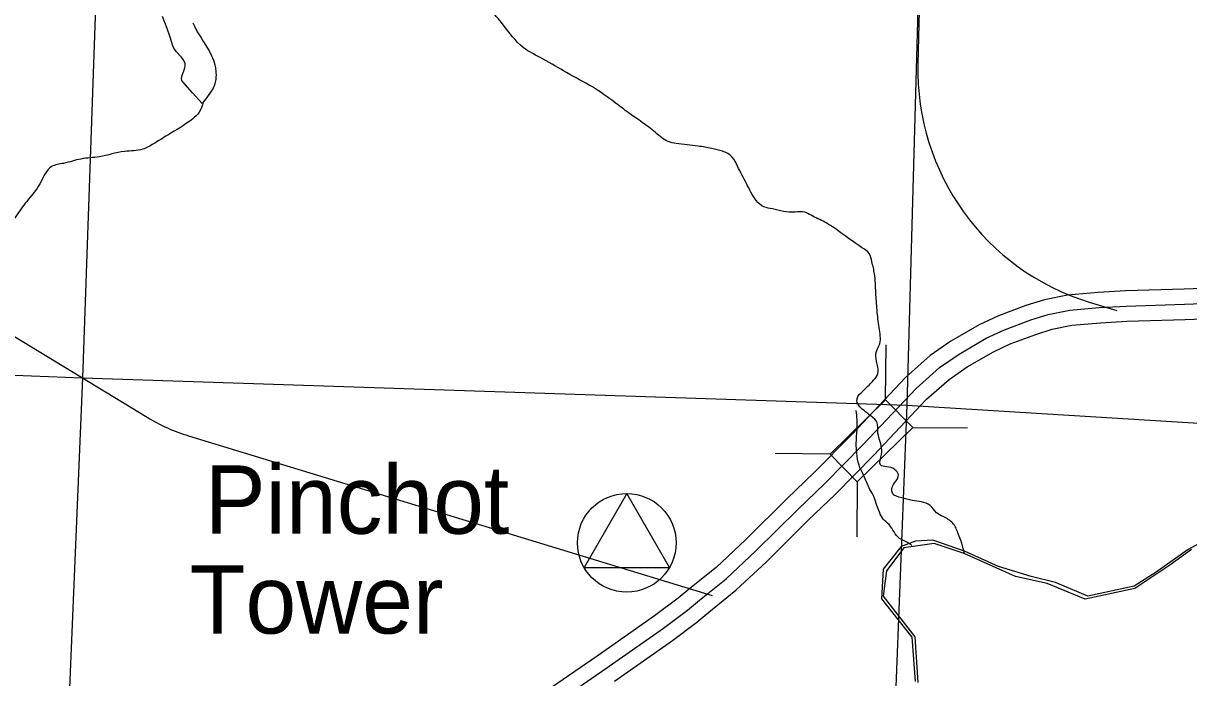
# Model space of a CAD drawing. Extents: x 1219626 to 1426462, y 456797 to 752399.
# Drawn here: x 1302655 to 1310335, y 541884 to 546194 of the extents above; entities that cross this region are included whole.
import ezdxf

# ---------------------------------------------------------------- set-up
doc = ezdxf.new("R2010")
doc.units = 0
for name, color, linetype in [('Bridges', 7, 'Continuous'), ('Culture', 7, 'Continuous'), ('Culture Text', 7, 'Continuous'), ('Lakes and Ponds', 7, 'Continuous'), ('Narrow River Creek and Branch and Slough', 7, 'Continuous'), ('Section Lines', 7, 'Continuous'), ('State Route Divided Highway Outline and Fill', 7, 'Continuous'), ('State Routes Highway Center Lines', 7, 'Continuous'), ('Uninventoried Roads and Features', 7, 'Continuous')]:
    doc.layers.add(name, color=color, linetype=linetype)

msp = doc.modelspace()

# ---------------------------------------------------------------- linework, layer by layer
at = {"layer": 'Bridges'}
for p, q in [((1308336.8, 543715.3), (1308340.3, 544077.4)), ((1308516, 543532.5), (1308878, 543529)), ((1307971.2, 543356.9), (1307609.2, 543360.4)), ((1308150.5, 543174.1), (1308146.9, 542812.1))]:
    msp.add_line(p, q, dxfattribs=at)
msp.add_lwpolyline([(1307971.2, 543356.9), (1308336.8, 543715.3), (1308516, 543532.5), (1308150.5, 543174.1)], close=True, dxfattribs=at)
at = {"layer": 'Culture'}
msp.add_lwpolyline([(1306350.8, 542610.8), (1306913, 542610.4), (1306631.8, 543097.5)], close=True, dxfattribs=at)
msp.add_circle((1306631.8, 542772.5), 325, dxfattribs=at)
at = {"layer": 'Lakes and Ponds'}
for points in [[(1303833.7, 545666.9), (1303769.8, 545737.4), (1303705.9, 545807.8), (1303699.7, 545818.3), (1303697.9, 545830.2), (1303698.6, 545838.7), (1303701.5, 545850.6), (1303719.8, 545900.8), (1303722.7, 545914.7), (1303722.2, 545929.6), (1303719.8, 545936.9), (1303708.8, 545955.4), (1303694.9, 545972.8), (1303664.5, 546006.7), (1303647.4, 546030.9), (1303640.4, 546046.1), (1303621.8, 546102.7), (1303602.6, 546159.3), (1303571.3, 546240)], [(1303772.1, 546198.2), (1303784.9, 546170.2), (1303799.3, 546143.1), (1303809.6, 546125.4), (1303823.9, 546102.3), (1303843.4, 546071.9), (1303868.8, 546031.5), (1303882.2, 546008.2), (1303896.1, 545981.1), (1303902.7, 545966.4), (1303908.9, 545950.4), (1303913.5, 545936.3), (1303917.4, 545921.6), (1303919.6, 545911.4), (1303922, 545897.6), (1303924.1, 545878.7), (1303924.8, 545867.9), (1303925, 545855.4), (1303924.5, 545841.2), (1303922.9, 545825.1), (1303919.8, 545807.1), (1303917.5, 545797.7), (1303914.5, 545787.9), (1303910.7, 545777.8), (1303906.1, 545767.4), (1303900.2, 545756.9), (1303893.1, 545746.2), (1303863.4, 545706.6), (1303833.7, 545666.9)], [(1310353.9, 542729.1), (1310210.6, 542626.2), (1309979, 542471.7), (1309651.9, 542401.9), (1309403.1, 542504.9), (1309192.6, 542551.6), (1308855.6, 542702.3), (1308657.7, 542769), (1308457.1, 542739.9), (1308342.7, 542588.6), (1308322.3, 542420.8), (1308530.5, 542153.2), (1308550.3, 541851.8)]]:
    msp.add_lwpolyline(points, dxfattribs=at)
at = {"layer": 'Narrow River Creek and Branch and Slough'}
for points in [[(1308858, 542701.2), (1308839.6, 542770.5), (1308814, 542838.7), (1308779.9, 542902.6), (1308716, 542945.3), (1308673.4, 542970.8), (1308630.8, 543017.7), (1308511.6, 543051.8), (1308443.4, 543068.9), (1308383.8, 543098.7), (1308379.5, 543128.5), (1308396.6, 543166.9), (1308422.1, 543222.3), (1308396.6, 543256.4), (1308345.4, 543273.5), (1308302.8, 543286.2), (1308307.1, 543337.4), (1308311.4, 543397.1), (1308285.8, 543507.9), (1308281.5, 543563.3), (1308243.2, 543605.9), (1308183.6, 543652.8), (1308162.3, 543674.1), (1308149.5, 543721), (1308187.8, 543772.1), (1308251.7, 543836.1), (1308281.5, 543874.4), (1308285.8, 543929.8), (1308277.3, 543968.2), (1308277.3, 544032.1), (1308298.6, 544083.3), (1308294.3, 544189.8), (1308281.5, 544304.9), (1308273, 544420), (1308264.5, 544543.6), (1308247.5, 544624.6), (1308230.4, 544675.7), (1308179.3, 544718.3), (1308034.5, 544820.6), (1307936.5, 544884.6), (1307847, 544929.6), (1307804.4, 544950.9), (1307740.5, 544950.9), (1307663.9, 544955.2), (1307591.5, 544972.2), (1307536.1, 544985), (1307485, 545027.7), (1307421.1, 545138.5), (1307361.4, 545253.6), (1307327.3, 545313.2), (1307263.5, 545351.6), (1307191, 545368.6), (1307101.6, 545385.7), (1306956.7, 545402.7), (1306905.6, 545415.5), (1306820.4, 545475.2), (1306643.6, 545604.9), (1306558.5, 545668.8), (1306405.1, 545775.4), (1306234.7, 545869.2), (1306081.4, 545958.7), (1305949.3, 546035.4), (1305817.3, 546184.6), (1305727.8, 546295.4), (1305668.2, 546367.8), (1305570.2, 546444.6), (1305514.8, 546521.3), (1305450.9, 546649.1), (1305416.8, 546832.4), (1305391.3, 546900.6), (1305370, 546951.8), (1305323.1, 546990.1), (1305272, 547015.7), (1305178.3, 547011.4), (1305097.4, 546977.3), (1304995.1, 546943.2), (1304952.5, 546930.4), (1304867.3, 546951.8), (1304662.9, 547015.7), (1304509.5, 547054.1), (1304404.7, 547075.4), (1304298.2, 547083.9), (1304247.1, 547083.9), (1304170.4, 547109.5), (1304101.3, 547125.4)], [(1303840.4, 545675.9), (1303814, 545608.1), (1303771.1, 545565.2), (1303606.7, 545457.9), (1303513.8, 545400.7), (1303442.3, 545364.9), (1303320.8, 545350.6), (1303156.4, 545314.8), (1303034.8, 545300.5), (1302920.5, 545271.9), (1302841.8, 545250.5), (1302763.2, 545136), (1302677.4, 545021.6), (1302605.9, 544921.5), (1302534.5, 544842.8), (1302405.8, 544792.7), (1302270, 544721.2), (1302084.1, 544621.1), (1301941.1, 544563.8), (1301855.4, 544528.1), (1301762.4, 544549.5), (1301683.8, 544499.5), (1301533.7, 544420.8), (1301412.1, 544313.5), (1301326.4, 544234.8), (1301297.8, 544156.1), (1301283.5, 544077.5), (1301233.4, 543927.3), (1301162, 543748.5), (1301104.8, 543634), (1301047.6, 543541), (1300983.2, 543462.4), (1300897.5, 543376.5), (1300747.3, 543305), (1300590.1, 543233.5), (1300518.6, 543183.4), (1300397.1, 543069), (1300347, 542983.1), (1300282.7, 542883), (1300225.5, 542797.2), (1300189.8, 542754.3), (1300096.8, 542675.6)], [(1308510.5, 542755.2), (1308481.1, 542774.7), (1308430, 542801.8), (1308393.8, 542843.9), (1308360.8, 542892.1), (1308321.6, 542928.2), (1308297.6, 542973.4), (1308279.5, 543018.5), (1308261.5, 543072.7), (1308234.4, 543123.9), (1308192.3, 543217.2), (1308162.2, 543283.4), (1308147.1, 543364.7), (1308144.1, 543427.9), (1308150.1, 543518.2), (1308150.1, 543584.5), (1308143.3, 543644.1)]]:
    msp.add_spline(points, degree=3, dxfattribs=at)
at = {"layer": 'Section Lines'}
for p, q in [((1303229, 549184.4), (1303046.1, 543860)), ((1308626.5, 549016.8), (1308477.9, 543678.6)), ((1297727.8, 544055.4), (1303046.1, 543860)), ((1303046.1, 543860), (1302817.1, 538504.6)), ((1303046.1, 543860), (1308477.9, 543678.6)), ((1308477.9, 543678.6), (1308287.9, 538830.2)), ((1308477.9, 543678.6), (1313676.4, 543357.3))]:
    msp.add_line(p, q, dxfattribs=at)
at = {"layer": 'State Route Divided Highway Outline and Fill'}
for points in [[(1311203.8, 544477), (1310304.6, 544444), (1309917.6, 544431.3), (1309738.1, 544421.5), (1309537, 544403.4), (1309384.9, 544373.2), (1309262.7, 544334.9), (1309082, 544267.6), (1308954.8, 544208.7), (1308768, 544099.6), (1308631.9, 544005.8), (1308468.8, 543862), (1308116.2, 543487.9), (1307863.7, 543232.5), (1307688.5, 543064.1), (1307413.4, 542791.9), (1307220.1, 542611), (1307046.9, 542471.3), (1306969.6, 542407.4), (1306815.6, 542291.4), (1306437, 542025.8), (1305911.4, 541665)], [(1306551.1, 541861.5), (1306933.2, 542129.6), (1307093.6, 542250.3), (1307173.4, 542316.4), (1307351.4, 542460), (1307552.1, 542647.8), (1307828.1, 542920.9), (1308004.1, 543090.1), (1308260.1, 543349), (1308608, 543718.1), (1308755.3, 543847.9), (1308875.3, 543930.7), (1309047.5, 544031.2), (1309159, 544082.9), (1309327.6, 544145.6), (1309434.4, 544179.1), (1309565.6, 544205.1), (1309752.6, 544222), (1309926.3, 544231.5), (1310311.6, 544244.1), (1311211.2, 544277.1)]]:
    msp.add_lwpolyline(points, dxfattribs=at)
at = {"layer": 'State Routes Highway Center Lines'}
for points in [[(1305968.2, 541582.7), (1306494.1, 541943.7), (1306874.4, 542210.5), (1307031.6, 542328.8), (1307110.2, 542393.9), (1307285.8, 542535.5), (1307482.7, 542719.9), (1307758.3, 542992.5), (1307933.9, 543161.3), (1308188.1, 543418.4), (1308538.4, 543790), (1308693.6, 543926.8), (1308821.7, 544015.1), (1309001.2, 544119.9), (1309120.5, 544175.2), (1309295.2, 544240.2), (1309409.6, 544276.1), (1309551.3, 544304.3), (1309745.3, 544321.7), (1309921.9, 544331.4), (1310308.1, 544344), (1311207.5, 544377)], [(1310407.9, 542770.6), (1310332.3, 542727.4), (1310119.7, 542579.6), (1309975.6, 542485.9), (1309669.3, 542421), (1309456.8, 542510.4), (1309297.3, 542550.1), (1309081.6, 542616.1), (1308856.5, 542718.2), (1308649.8, 542790.6), (1308535.1, 542784.1), (1308439.3, 542749), (1308320.4, 542598.4), (1308309.6, 542403.7), (1308417.7, 542266.7), (1308511.4, 542151.4), (1308533, 541859.4)]]:
    msp.add_lwpolyline(points, dxfattribs=at)
at = {"layer": 'Uninventoried Roads and Features'}
for p, q in [((1308724.2, 552995.5), (1308550.3, 545926.2)), ((1309679.7, 544357.4), (1309860.9, 544301.7)), ((1302274.6, 544325.5), (1303471.7, 543599.1)), ((1303744.4, 543477.2), (1307195.2, 542425.3))]:
    msp.add_line(p, q, dxfattribs=at)
for centre, radius, start, end in [((1310149.8, 545886.8), 1600, 178.59079, 252.91265), ((1304094.2, 544625), 1200, 238.75043, 253.04806)]:
    msp.add_arc(centre, radius, start, end, dxfattribs=at)

# ---------------------------------------------------------------- texts
at = {"layer": 'Culture Text'}
for s, p in [('Pinchot', (1303850.5, 542832.2)), ('Tower', (1303751.3, 542175))]:
    msp.add_text(s, height=450, rotation=0.00036, dxfattribs=at).set_placement(p)

doc.saveas('drawing.dxf')
